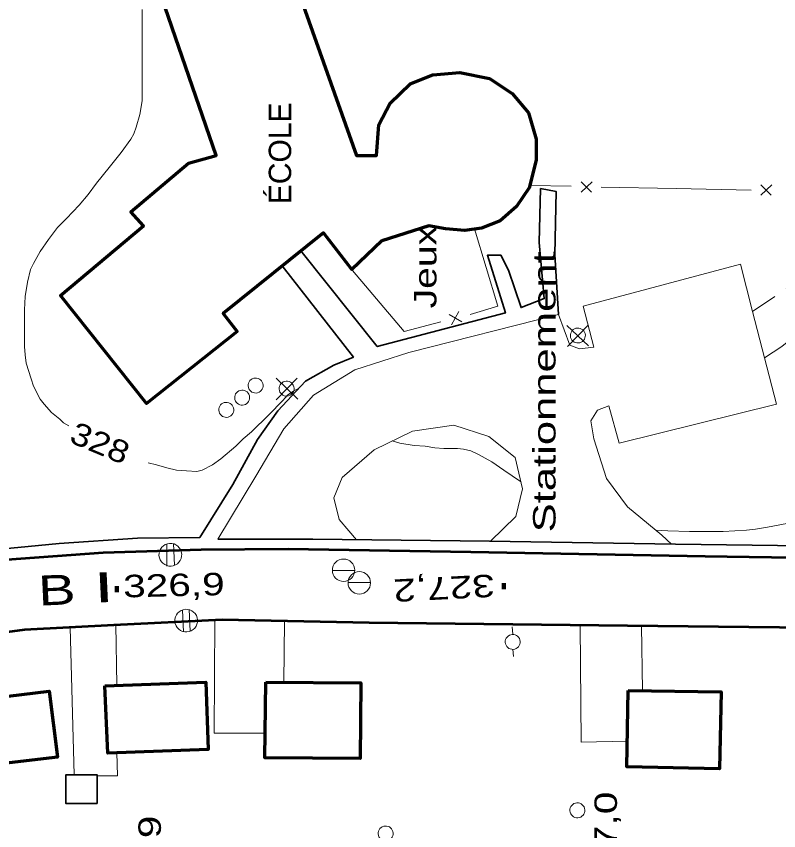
# Model space of a CAD drawing. Extents: x 240591 to 242335, y 5323482 to 5326937.
# Drawn here: x 241081.4 to 241183.2, y 5325426.8 to 5325535.5 of the extents above; entities that cross this region are included whole.
import ezdxf
from ezdxf.enums import TextEntityAlignment as Align

# ---------------------------------------------------------------- set-up
doc = ezdxf.new("R2010")
doc.units = 0
doc.header["$LTSCALE"] = 1.2
for name, pattern in [('LONG_DASH_SHORT_DASH', [9.9, 6, -1.2, 1.5, -1.2]), ('LONG_DASHED', [7.5, 6, -1.5]), ('MEDIUM_DASHED', [4.5, 3, -1.5])]:
    doc.linetypes.add(name, pattern=pattern)
for name, color, linetype, lineweight in [('19', 7, 'Continuous', 13), ('2', 7, 'Continuous', 13), ('21', 7, 'Continuous', 53), ('22', 7, 'LONG_DASHED', 70), ('3', 7, 'Continuous', 140), ('31', 7, 'Continuous', 70), ('36', 7, 'Continuous', 13), ('37', 7, 'Continuous', 13), ('52', 7, 'Continuous', 13), ('56', 7, 'LONG_DASH_SHORT_DASH', 13)]:
    doc.layers.add(name, color=color, linetype=linetype, lineweight=lineweight)

msp = doc.modelspace()

# ---------------------------------------------------------------- linework, layer by layer
at = {"layer": '19'}
for p, q in [((241094.8, 5325446.2), (241094.7, 5325454.3)), ((241117.1, 5325446.6), (241117.2, 5325454.7)), ((241165, 5325445.5), (241164.9, 5325454.1)), ((241088.6, 5325453.9), (241089.1, 5325434.2))]:
    msp.add_line(p, q, dxfattribs=at)
at = {"layer": '19', "linetype": 'MEDIUM_DASHED'}
msp.add_lwpolyline([(241179.7, 5325496.1), (241184.2, 5325499.1), (241188, 5325503.7), (241189.8, 5325509), (241190.4, 5325512.8), (241195.5, 5325512.1), (241193.4, 5325505), (241190.3, 5325498.1), (241186.4, 5325493.7), (241183.6, 5325491.4), (241181.3, 5325489.9)], dxfattribs=at)
at = {"layer": '19'}
for points in [[(241107.9, 5325454.9), (241107.8, 5325439.8), (241114.6, 5325439.8)], [(241156.7, 5325454.2), (241156.8, 5325438.6), (241163, 5325438.7)], [(241092.2, 5325434.1), (241094.9, 5325434.1), (241094.8, 5325437.2)]]:
    msp.add_lwpolyline(points, dxfattribs=at)
at = {"layer": '2'}
for points in [[(241088.4, 5325480.8), (241087.7, 5325481.2), (241087.2, 5325481.7), (241086.1, 5325482.6), (241085.1, 5325483.7), (241084.6, 5325484.4), (241083.7, 5325486.1), (241083.4, 5325487.1), (241082.7, 5325489.2), (241082.6, 5325490.3), (241082.5, 5325491.4), (241082.5, 5325493.5), (241082.5, 5325496.3), (241082.6, 5325498.1), (241082.9, 5325500), (241083.3, 5325501.7), (241083.7, 5325502.5), (241084.6, 5325504.1), (241085.7, 5325505.7), (241086.9, 5325507.3), (241088.1, 5325508.5), (241089.8, 5325510.3), (241091, 5325511.7), (241092.1, 5325513.2), (241093.8, 5325515.3), (241095.4, 5325517.3), (241096.7, 5325519.1), (241097.1, 5325519.8), (241097.4, 5325520.7), (241097.9, 5325522.4), (241098.2, 5325524.2), (241098.2, 5325525.1), (241098.2, 5325528), (241098.2, 5325530.8), (241098.2, 5325533.6), (241098.2, 5325536.4)], [(241119.2, 5325485.9), (241118.3, 5325485.4), (241117.6, 5325484.9), (241117, 5325484.2), (241115.1, 5325482.3), (241112.8, 5325480), (241111.7, 5325479.1), (241110.7, 5325478.1), (241108.7, 5325476.4)], [(241148.7, 5325473.4), (241146.5, 5325474.9), (241144.9, 5325476), (241143.1, 5325477), (241142.1, 5325477.5), (241141.1, 5325477.7), (241140.3, 5325477.8), (241138.5, 5325477.8), (241137.3, 5325477.9), (241136, 5325478.1), (241134.5, 5325478.2), (241132.6, 5325478.5), (241131.6, 5325478.8)], [(241108.7, 5325476.4), (241107.6, 5325475.6), (241106.2, 5325474.9), (241105.5, 5325474.7), (241104.1, 5325474.8), (241102.8, 5325474.9), (241101.5, 5325475.2), (241100.1, 5325475.6), (241099, 5325475.9)], [(241184.3, 5325467.8), (241181.7, 5325467.3), (241180.1, 5325467), (241178.9, 5325466.9), (241175.8, 5325466.7), (241174.3, 5325466.7), (241171.3, 5325466.7), (241168.4, 5325466.8), (241166.8, 5325466.9)]]:
    msp.add_lwpolyline(points, dxfattribs=at)
at = {"layer": '21'}
for points in [[(241034.2, 5325405), (241034.2, 5325464.4), (241044.4, 5325464.5), (241045.6, 5325462), (241047.6, 5325459.9), (241050.1, 5325459), (241052.7, 5325458.8), (241062.9, 5325460.7), (241077.7, 5325462.8), (241093, 5325463.9), (241106.1, 5325464.3), (241117.7, 5325464.4), (241142.1, 5325464), (241173.4, 5325463.4), (241199.9, 5325463)], [(241199.5, 5325453.7), (241163, 5325454.1), (241128.5, 5325454.5), (241108.9, 5325454.9), (241094.4, 5325454.2), (241082.5, 5325453.6), (241069.8, 5325451.9), (241057.2, 5325449.9), (241049.8, 5325448.3), (241047, 5325446.8), (241044.9, 5325444.2), (241044.1, 5325441.7), (241044, 5325439.8), (241044, 5325433.2), (241044, 5325396.4)]]:
    msp.add_lwpolyline(points, dxfattribs=at)
at = {"layer": '22', "linetype": 'Continuous', "lineweight": 35}
for points in [[(241119.4, 5325504.2), (241129.6, 5325491.4), (241146.7, 5325495.9), (241144.3, 5325503.6), (241146.1, 5325503.6), (241147.1, 5325501.6), (241148.8, 5325496.6), (241151.9, 5325497.8), (241151.2, 5325505.3), (241151.4, 5325512.5), (241153.5, 5325512.1), (241153.3, 5325503.7), (241153.8, 5325495.7)], [(241044.4, 5325464.5), (241045.7, 5325465.4), (241046.8, 5325462.7), (241048.4, 5325461), (241050.4, 5325460.4), (241053.5, 5325460.5), (241065.9, 5325462.5), (241076.5, 5325464.1), (241087.1, 5325465.1), (241097.6, 5325465.8), (241105.9, 5325465.9), (241110.3, 5325473), (241113.6, 5325479), (241116.3, 5325482.8), (241120, 5325486.8), (241123.8, 5325488.9), (241126.4, 5325490), (241116.9, 5325502.2)], [(241200, 5325463), (241200.1, 5325464.6), (241169.4, 5325465), (241144.6, 5325465.4), (241121, 5325465.7), (241108.3, 5325465.7)]]:
    msp.add_lwpolyline(points, dxfattribs=at)
at = {"layer": '3'}
for p, q in [((241146.5, 5325459), (241146.5, 5325459.8)), ((241094.8, 5325458.6), (241094.8, 5325459.4))]:
    msp.add_line(p, q, dxfattribs=at)
at = {"layer": '31'}
msp.add_lwpolyline([(241113.1, 5325555.6), (241126.8, 5325516.9), (241129.5, 5325516.9), (241129.8, 5325521), (241131.3, 5325523.9), (241134, 5325526.5), (241137, 5325527.7), (241140.6, 5325528), (241144.6, 5325527.2), (241147.6, 5325525.2), (241149.8, 5325522.6), (241150.8, 5325519.1), (241150.8, 5325516.3), (241149.9, 5325512.6), (241148.2, 5325510.1), (241146, 5325508.2), (241143.5, 5325507.2), (241141.3, 5325506.9), (241138.7, 5325507.1), (241136.5, 5325507.5), (241130.2, 5325505.5), (241126.2, 5325501.7), (241122.4, 5325506.6), (241109, 5325495.8), (241110.9, 5325493.4), (241098.8, 5325483.8), (241087.3, 5325498.2), (241098.4, 5325507.5), (241096.7, 5325509.4), (241104.4, 5325515.9), (241108.1, 5325516.9), (241096.3, 5325551.2)], dxfattribs=at)
for points in [[(241093.2, 5325446.1), (241106.7, 5325446.6), (241107, 5325437.6), (241093.6, 5325437.1)], [(241114.7, 5325446.6), (241127.4, 5325446.5), (241127.3, 5325436.4), (241114.6, 5325436.5)], [(241072.6, 5325443.8), (241085.8, 5325445.4), (241086.9, 5325436.6), (241073.6, 5325435)], [(241163.1, 5325445.5), (241175.5, 5325445.3), (241175.3, 5325435), (241162.9, 5325435.3)]]:
    msp.add_lwpolyline(points, close=True, dxfattribs=at)
at = {"layer": '31', "lineweight": 35}
msp.add_lwpolyline([(241092.2, 5325430.4), (241088, 5325430.4), (241088, 5325434.2), (241092.2, 5325434.2)], close=True, dxfattribs=at)
at = {"layer": '36'}
for p, q in [((241155, 5325491.4), (241157.8, 5325494.3)), ((241157.8, 5325491.5), (241154.9, 5325494.2)), ((241119, 5325484.4), (241116.1, 5325487.2)), ((241118.9, 5325487.2), (241116.1, 5325484.3)), ((241101.5, 5325465), (241101.5, 5325462.1)), ((241102.5, 5325462.2), (241102.4, 5325465.1)), ((241123.6, 5325461.5), (241126.6, 5325461.5)), ((241125.7, 5325459.9), (241128.7, 5325459.9)), ((241103.6, 5325456.2), (241103.7, 5325453.3)), ((241104.6, 5325453.4), (241104.5, 5325456.3)), ((241147.6, 5325454), (241147.7, 5325453)), ((241147.8, 5325450), (241147.7, 5325451))]:
    msp.add_line(p, q, dxfattribs=at)
for centre in [(241125.099, 5325461.532), (241127.199, 5325459.852)]:
    msp.add_circle(centre, 1.5, dxfattribs=at)
for centre, major_axis in [((241156.384, 5325492.877), (-0.261, 0.965)), ((241113.353, 5325486.2), (0.261, -0.965)), ((241117.493, 5325485.784), (-0.261, 0.965)), ((241111.553, 5325484.58), (0.261, -0.965)), ((241109.433, 5325482.95), (0.261, -0.965)), ((241101.964, 5325463.607), (-0.396, 1.465)), ((241104.084, 5325454.807), (-0.396, 1.465)), ((241147.681, 5325451.969), (-0.261, 0.965)), ((241156.313, 5325429.48), (0.261, -0.965)), ((241130.713, 5325426.39), (0.261, -0.965))]:
    msp.add_ellipse(centre, major_axis=major_axis, ratio=0.99964, dxfattribs=at)
at = {"layer": '37'}
for p, q in [((241150, 5325512.9), (241155.5, 5325512.8)), ((241156.8, 5325512), (241158.3, 5325513.4)), ((241158.2, 5325512), (241156.8, 5325513.4)), ((241180.8, 5325511.6), (241182.3, 5325513)), ((241182.2, 5325511.6), (241180.8, 5325513)), ((241159.5, 5325512.7), (241169.5, 5325512.5)), ((241169.5, 5325512.5), (241179.5, 5325512.3)), ((241140.9, 5325494.7), (241139.2, 5325495.7)), ((241139.5, 5325494.3), (241140.5, 5325496.1))]:
    msp.add_line(p, q, dxfattribs=at)
for points in [[(241142, 5325495.7), (241145.7, 5325496.8), (241142.6, 5325507.1)], [(241125.3, 5325502.7), (241133.2, 5325493.4), (241138.1, 5325494.7)]]:
    msp.add_lwpolyline(points, dxfattribs=at)
at = {"layer": '52'}
for points in [[(241108.3, 5325465.7), (241113.4, 5325474.1), (241117.1, 5325480.4), (241121.1, 5325484.9), (241126.6, 5325488.3), (241133.8, 5325490.6), (241153.8, 5325495.7), (241155.3, 5325491.6), (241156.6, 5325491.1), (241158.5, 5325491.3), (241157.1, 5325496.8), (241178.1, 5325502.4), (241179.7, 5325496.1), (241181.3, 5325489.9)], [(241181.3, 5325489.9), (241182.9, 5325483.7), (241161.9, 5325478.5), (241160.5, 5325483.5), (241159, 5325482.9), (241158.1, 5325481.5), (241158.5, 5325479.1), (241160.2, 5325473.8), (241163, 5325470), (241167.6, 5325466.2), (241168.9, 5325465)], [(241144.7, 5325465.4), (241148.1, 5325468.7), (241149, 5325472.4), (241148, 5325476.6), (241144.5, 5325479.4), (241139.8, 5325480.9), (241134.3, 5325480.1), (241129.2, 5325477.6), (241124.9, 5325473.9), (241123.8, 5325471.2), (241124.5, 5325468.3), (241125.8, 5325466.8), (241126.8, 5325465.6)]]:
    msp.add_lwpolyline(points, dxfattribs=at)

# ---------------------------------------------------------------- texts
at = {"layer": '2', "width": 1.2}
msp.add_text('328', height=3, rotation=337.264, dxfattribs=at).set_placement((241088.3, 5325478.7))
at = {"layer": '21'}
for s, width, p in [('B', 1.4, (241084.4, 5325456.8)), ('I', 1.85, (241091.8, 5325457.2))]:
    msp.add_text(s, height=4, rotation=2.615, dxfattribs=dict(at, width=width)).set_placement(p)
at = {"layer": '3', "width": 1.35}
for s, rotation, p in [('326,9', 1.371, (241095.7, 5325457.9)), ('327,2', 182.981, (241145.2, 5325461))]:
    msp.add_text(s, height=3, rotation=rotation, dxfattribs=at).set_placement(p)
for s, p in [('327,0', (241161.6, 5325425.2)), ('326,9', (241100.7, 5325422))]:
    msp.add_text(s, height=3, rotation=90, dxfattribs=at).set_placement(p, align=Align.CENTER)
at = {"layer": '31'}
msp.add_text('ÉCOLE', height=3, rotation=90, dxfattribs=at).set_placement((241118.1, 5325510.4))
at = {"layer": '52', "width": 1.45}
msp.add_text('Stationnement', height=3, rotation=90, dxfattribs=at).set_placement((241153.4, 5325466.6))
at = {"layer": '56', "width": 1.3}
msp.add_text('Jeux', height=3, rotation=90, dxfattribs=at).set_placement((241137.5, 5325496.5))

doc.saveas('drawing.dxf')
